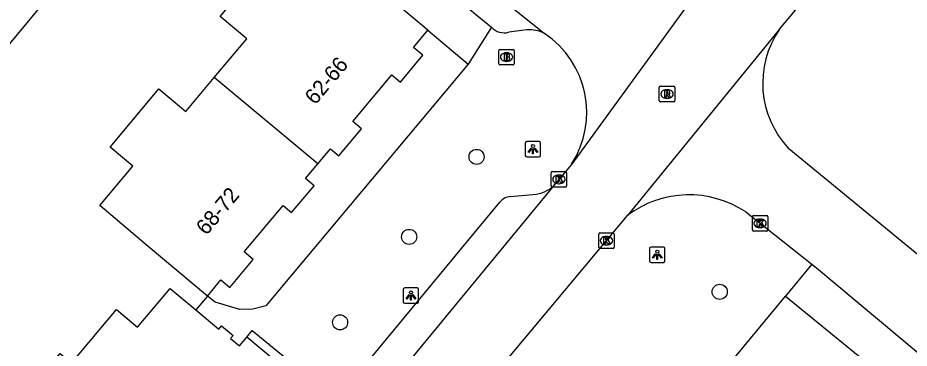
# Model space of a CAD drawing. Extents: x 162074 to 163034, y 381824 to 382557.
# Drawn here: x 162389.4 to 162447.1, y 381973.6 to 381995 of the extents above; entities that cross this region are included whole.
import ezdxf

# ---------------------------------------------------------------- set-up
doc = ezdxf.new("R2010")
doc.units = 0
for name, color, linetype in [('IMGEO_Boom', 7, 'Continuous'), ('IMGEO_Brandkraan', 7, 'Continuous'), ('IMGEO_Kolk', 7, 'Continuous'), ('IMGEO_Lichtpunt', 7, 'Continuous'), ('IMGEO_Pand', 7, 'Continuous'), ('IMGEO_Pand_nummerreeks', 7, 'Continuous'), ('IMGEO_Rijbaan_lokaal_open', 7, 'Continuous'), ('IMGEO_Rioolput', 7, 'Continuous'), ('IMGEO_Voetpad_open', 7, 'Continuous')]:
    doc.layers.add(name, color=color, linetype=linetype)

msp = doc.modelspace()

# ---------------------------------------------------------------- linework, layer by layer
at = {"layer": 'IMGEO_Boom'}
for centre in [(162419.101, 381985.964), (162414.732, 381980.787), (162434.848, 381977.231), (162410.262, 381975.257)]:
    msp.add_circle(centre, 0.489, dxfattribs=at)
at = {"layer": 'IMGEO_Brandkraan'}
for p, q in [((162420.542, 381991.998), (162420.542, 381992.85)), ((162420.617, 381992.924), (162421.469, 381992.924)), ((162421.03, 381992.704), (162421.055, 381992.704)), ((162421.543, 381992.85), (162421.543, 381991.998)), ((162421.053, 381992.144), (162421.028, 381992.144)), ((162421.469, 381991.924), (162420.617, 381991.924))]:
    msp.add_line(p, q, dxfattribs=at)
for points in [[(162420.542, 381991.998), (162420.542, 381992.85)], [(162420.617, 381992.924), (162421.469, 381992.924)], [(162421.543, 381992.85), (162421.543, 381991.998)], [(162420.89, 381992.624), (162420.89, 381992.224), (162421.103, 381992.224)], [(162421.121, 381992.624), (162420.89, 381992.624)], [(162421.069, 381992.543), (162421.015, 381992.543), (162421.015, 381992.467)], [(162421.015, 381992.467), (162421.068, 381992.467)], [(162421.077, 381992.391), (162421.015, 381992.391), (162421.015, 381992.31)], [(162421.015, 381992.31), (162421.077, 381992.31)], [(162421.469, 381991.924), (162420.617, 381991.924)]]:
    msp.add_lwpolyline(points, dxfattribs=at)
for centre, radius, start, end in [((162420.619, 381992.848), 0.0765, 91.55205, 178.44795), ((162420.619, 381992.848), 0.0765, 91.55205, 178.44795), ((162421.467, 381992.848), 0.0765, 1.55205, 88.44795), ((162421.467, 381992.848), 0.0765, 1.55205, 88.44795), ((162421.07, 381992.505), 0.0379, 267.82845, 90.93552), ((162421.078, 381992.35), 0.0404, 269.87594, 90.50774), ((162421.109, 381992.475), 0.251, 268.66757, 293.53466), ((162421.125, 381992.479), 0.145, 59.4692, 91.53667), ((162421.15, 381992.526), 0.0922, 285.51372, 58.15012), ((162421.155, 381992.334), 0.105, 301.31148, 78.98903), ((162420.619, 381992), 0.0765, 181.55205, 268.44795), ((162420.619, 381992), 0.0765, 181.55205, 268.44795), ((162421.467, 381992), 0.0765, 271.55205, 358.44795), ((162421.467, 381992), 0.0765, 271.55205, 358.44795)]:
    msp.add_arc(centre, radius, start, end, dxfattribs=at)
for centre, major_axis, ratio, start_param, end_param in [((162421.029, 381992.424), (-0.387, 0.002), 0.722429, 4.712389, 7.853982), ((162421.054, 381992.424), (-0.39, 0.002), 0.717154, 1.570796, 4.712389)]:
    msp.add_ellipse(centre, major_axis=major_axis, ratio=ratio, start_param=start_param, end_param=end_param, dxfattribs=at)
at = {"layer": 'IMGEO_Kolk'}
for p, q in [((162423.934, 381984.086), (162423.934, 381984.938)), ((162424.009, 381985.012), (162424.861, 381985.012)), ((162424.422, 381984.792), (162424.447, 381984.792)), ((162424.935, 381984.938), (162424.935, 381984.086)), ((162424.861, 381984.012), (162424.009, 381984.012)), ((162424.445, 381984.232), (162424.42, 381984.232)), ((162436.963, 381981.239), (162436.963, 381982.091)), ((162437.038, 381982.165), (162437.89, 381982.165)), ((162437.451, 381981.945), (162437.476, 381981.945)), ((162437.964, 381982.091), (162437.964, 381981.239)), ((162437.89, 381981.165), (162437.038, 381981.165)), ((162437.474, 381981.385), (162437.449, 381981.385)), ((162427.014, 381980.117), (162427.014, 381980.969)), ((162427.089, 381981.043), (162427.941, 381981.043)), ((162427.502, 381980.823), (162427.527, 381980.823)), ((162428.015, 381980.969), (162428.015, 381980.117)), ((162427.941, 381980.043), (162427.089, 381980.043)), ((162427.525, 381980.263), (162427.5, 381980.263))]:
    msp.add_line(p, q, dxfattribs=at)
for points in [[(162423.934, 381984.086), (162423.934, 381984.938)], [(162424.009, 381985.012), (162424.861, 381985.012)], [(162424.255, 381984.712), (162424.378, 381984.712), (162424.378, 381984.561), (162424.508, 381984.712), (162424.672, 381984.712), (162424.526, 381984.561), (162424.679, 381984.312), (162424.527, 381984.312), (162424.442, 381984.476), (162424.378, 381984.409), (162424.378, 381984.312), (162424.255, 381984.312), (162424.255, 381984.712)], [(162424.935, 381984.938), (162424.935, 381984.086)], [(162424.861, 381984.012), (162424.009, 381984.012)], [(162436.963, 381981.239), (162436.963, 381982.091)], [(162437.038, 381982.165), (162437.89, 381982.165)], [(162437.284, 381981.865), (162437.407, 381981.865), (162437.407, 381981.714), (162437.537, 381981.865), (162437.701, 381981.865), (162437.555, 381981.714), (162437.708, 381981.465), (162437.556, 381981.465), (162437.471, 381981.629), (162437.407, 381981.562), (162437.407, 381981.465), (162437.284, 381981.465), (162437.284, 381981.865)], [(162437.964, 381982.091), (162437.964, 381981.239)], [(162437.89, 381981.165), (162437.038, 381981.165)], [(162427.014, 381980.117), (162427.014, 381980.969)], [(162427.089, 381981.043), (162427.941, 381981.043)], [(162427.335, 381980.743), (162427.458, 381980.743), (162427.458, 381980.592), (162427.588, 381980.743), (162427.752, 381980.743), (162427.606, 381980.592), (162427.759, 381980.343), (162427.607, 381980.343), (162427.522, 381980.507), (162427.458, 381980.44), (162427.458, 381980.343), (162427.335, 381980.343), (162427.335, 381980.743)], [(162428.015, 381980.969), (162428.015, 381980.117)], [(162427.941, 381980.043), (162427.089, 381980.043)]]:
    msp.add_lwpolyline(points, dxfattribs=at)
for centre, start, end in [((162424.011, 381984.936), 91.55205, 178.44795), ((162424.011, 381984.936), 91.55205, 178.44795), ((162424.859, 381984.936), 1.55205, 88.44795), ((162424.859, 381984.936), 1.55205, 88.44795), ((162424.011, 381984.088), 181.55205, 268.44795), ((162424.011, 381984.088), 181.55205, 268.44795), ((162424.859, 381984.088), 271.55205, 358.44795), ((162424.859, 381984.088), 271.55205, 358.44795), ((162437.04, 381982.089), 91.55205, 178.44795), ((162437.04, 381982.089), 91.55205, 178.44795), ((162437.888, 381982.089), 1.55205, 88.44795), ((162437.888, 381982.089), 1.55205, 88.44795), ((162437.04, 381981.241), 181.55205, 268.44795), ((162437.04, 381981.241), 181.55205, 268.44795), ((162437.888, 381981.241), 271.55205, 358.44795), ((162437.888, 381981.241), 271.55205, 358.44795), ((162427.091, 381980.967), 91.55205, 178.44795), ((162427.091, 381980.967), 91.55205, 178.44795), ((162427.939, 381980.967), 1.55205, 88.44795), ((162427.939, 381980.967), 1.55205, 88.44795), ((162427.091, 381980.119), 181.55205, 268.44795), ((162427.091, 381980.119), 181.55205, 268.44795), ((162427.939, 381980.119), 271.55205, 358.44795), ((162427.939, 381980.119), 271.55205, 358.44795)]:
    msp.add_arc(centre, 0.0765, start, end, dxfattribs=at)
for centre, major_axis, ratio, start_param, end_param in [((162424.421, 381984.512), (-0.387, 0.002), 0.722429, 4.712389, 7.853982), ((162424.446, 381984.512), (-0.39, 0.002), 0.717154, 1.570796, 4.712389), ((162437.45, 381981.665), (-0.387, 0.002), 0.722429, 4.712389, 7.853982), ((162437.475, 381981.665), (-0.39, 0.002), 0.717154, 1.570796, 4.712389), ((162427.501, 381980.543), (-0.387, 0.002), 0.722429, 4.712389, 7.853982), ((162427.526, 381980.543), (-0.39, 0.002), 0.717154, 1.570796, 4.712389)]:
    msp.add_ellipse(centre, major_axis=major_axis, ratio=ratio, start_param=start_param, end_param=end_param, dxfattribs=at)
at = {"layer": 'IMGEO_Lichtpunt'}
for p, q in [((162422.253, 381986.873), (162422.253, 381986.066)), ((162422.253, 381986.873), (162422.253, 381986.066)), ((162423.155, 381986.968), (162422.347, 381986.968)), ((162423.155, 381986.968), (162422.347, 381986.968)), ((162423.249, 381986.066), (162423.249, 381986.873)), ((162423.249, 381986.066), (162423.249, 381986.873)), ((162422.347, 381985.972), (162423.155, 381985.972)), ((162422.347, 381985.972), (162423.155, 381985.972)), ((162430.304, 381980.038), (162430.304, 381979.231)), ((162430.304, 381980.038), (162430.304, 381979.231)), ((162431.206, 381980.133), (162430.398, 381980.133)), ((162431.206, 381980.133), (162430.398, 381980.133)), ((162431.3, 381979.231), (162431.3, 381980.038)), ((162431.3, 381979.231), (162431.3, 381980.038)), ((162430.398, 381979.137), (162431.206, 381979.137)), ((162430.398, 381979.137), (162431.206, 381979.137)), ((162414.35, 381977.39), (162414.35, 381976.583)), ((162414.35, 381977.39), (162414.35, 381976.583)), ((162415.252, 381977.485), (162414.444, 381977.485)), ((162415.252, 381977.485), (162414.444, 381977.485)), ((162415.346, 381976.583), (162415.346, 381977.39)), ((162415.346, 381976.583), (162415.346, 381977.39)), ((162414.444, 381976.489), (162415.252, 381976.489)), ((162414.444, 381976.489), (162415.252, 381976.489))]:
    msp.add_line(p, q, dxfattribs=at)
for points in [[(162422.627, 381986.537), (162422.666, 381986.509), (162422.478, 381986.247), (162422.44, 381986.274), (162422.627, 381986.537)], [(162422.729, 381986.489), (162422.776, 381986.489), (162422.776, 381986.167), (162422.729, 381986.167), (162422.729, 381986.489)], [(162422.839, 381986.509), (162422.877, 381986.536), (162423.064, 381986.274), (162423.025, 381986.246), (162422.839, 381986.509)], [(162430.678, 381979.702), (162430.717, 381979.674), (162430.529, 381979.412), (162430.491, 381979.439), (162430.678, 381979.702)], [(162430.78, 381979.654), (162430.827, 381979.654), (162430.827, 381979.332), (162430.78, 381979.332), (162430.78, 381979.654)], [(162430.89, 381979.674), (162430.928, 381979.701), (162431.115, 381979.439), (162431.076, 381979.411), (162430.89, 381979.674)], [(162414.724, 381977.054), (162414.763, 381977.026), (162414.575, 381976.764), (162414.537, 381976.791), (162414.724, 381977.054)], [(162414.936, 381977.026), (162414.974, 381977.053), (162415.161, 381976.791), (162415.122, 381976.763), (162414.936, 381977.026)], [(162414.826, 381977.006), (162414.873, 381977.006), (162414.873, 381976.684), (162414.826, 381976.684), (162414.826, 381977.006)]]:
    msp.add_lwpolyline(points, dxfattribs=at)
for centre in [(162422.752, 381986.671), (162430.803, 381979.836), (162414.849, 381977.188)]:
    msp.add_circle(centre, 0.0994, dxfattribs=at)
for centre, start, end in [((162422.347, 381986.873), 90, 180), ((162422.347, 381986.873), 90, 180), ((162423.155, 381986.873), 0, 90), ((162423.155, 381986.873), 0, 90), ((162422.347, 381986.066), 180, 270), ((162422.347, 381986.066), 180, 270), ((162423.155, 381986.066), 270, 0), ((162423.155, 381986.066), 270, 360), ((162430.398, 381980.038), 90, 180), ((162430.398, 381980.038), 90, 180), ((162431.206, 381980.038), 0, 90), ((162431.206, 381980.038), 0, 90), ((162430.398, 381979.231), 180, 270), ((162430.398, 381979.231), 180, 270), ((162431.206, 381979.231), 270, 0), ((162431.206, 381979.231), 270, 360), ((162414.444, 381977.39), 90, 180), ((162414.444, 381977.39), 90, 180), ((162415.252, 381977.39), 0, 90), ((162415.252, 381977.39), 0, 90), ((162414.444, 381976.583), 180, 270), ((162414.444, 381976.583), 180, 270), ((162415.252, 381976.583), 270, 0), ((162415.252, 381976.583), 270, 360)]:
    msp.add_arc(centre, 0.0946, start, end, dxfattribs=at)
at = {"layer": 'IMGEO_Pand'}
for points in [[(162402.11, 381991.101), (162404.211, 381993.604), (162402.498, 381995.043), (162405.552, 381998.682), (162407.267, 381997.241), (162409.583, 382000), (162410.285, 382000.837)], [(162415.951, 381994.16), (162412.036, 381997.447), (162412.981, 381998.573), (162411.282, 382000), (162410.285, 382000.837)], [(162408.824, 381985.525), (162409.632, 381986.488), (162410.181, 381986.028), (162411.654, 381987.782), (162411.083, 381988.261), (162413.607, 381991.267), (162414.166, 381990.798), (162415.629, 381992.541), (162415.021, 381993.052), (162415.951, 381994.16)], [(162401.67, 381976.96), (162397.84, 381980.175), (162394.694, 381982.817), (162396.831, 381985.362), (162395.363, 381986.594), (162398.527, 381990.362), (162400.264, 381988.903), (162402.11, 381991.101)], [(162408.824, 381985.525), (162402.11, 381991.101)], [(162401.67, 381976.96), (162402.543, 381978), (162403.121, 381977.515), (162404.64, 381979.324), (162404.044, 381979.825), (162406.565, 381982.827), (162407.121, 381982.36), (162408.577, 381984.094), (162408.017, 381984.565), (162408.824, 381985.525)], [(162389.908, 381970.589), (162392.136, 381973.242), (162392.873, 381972.624), (162395.775, 381976.08), (162397.135, 381974.938), (162399.252, 381977.458), (162400.91, 381976.065)], [(162400.91, 381976.065), (162402.401, 381974.813), (162402.578, 381975.024), (162403.326, 381974.396), (162403.172, 381974.213), (162403.749, 381973.728), (162404.221, 381974.291)], [(162402.591, 381964.717), (162401.336, 381965.771), (162406.276, 381971.654), (162405.575, 381972.242), (162406.024, 381972.777), (162404.221, 381974.291)]]:
    msp.add_lwpolyline(points, dxfattribs=at)
at = {"layer": 'IMGEO_Rijbaan_lokaal_open'}
for points in [[(162438.726, 381994.231), (162443.549, 382000), (162449.176, 382006.731), (162457.02, 382016.133)], [(162403.637, 382010.203), (162415.991, 382000), (162423.494, 381993.957)], [(162433.772, 381997.208), (162425.256, 381985.484)], [(162438.726, 381994.231), (162428.884, 381982.183)], [(162450.399, 381977.405), (162439.335, 381986.485)], [(162425.256, 381985.484), (162424.432, 381984.511), (162424.221, 381984.234)], [(162424.221, 381984.234), (162413.587, 381971.374), (162407.148, 381963.645)], [(162436.537, 381982.4), (162440.82, 381979.014)], [(162418.067, 381969.22), (162419.449, 381970.895), (162428.884, 381982.183)], [(162440.82, 381979.014), (162441.112, 381978.783), (162450.335, 381971.078), (162458.638, 381964.23)]]:
    msp.add_lwpolyline(points, dxfattribs=at)
for centre, radius, start, end in [((162420.067, 381988.825), 6.172, 327.22934, 56.26565), ((162443.773, 381990.731), 6.142, 145.25806, 223.73278), ((162432.864, 381976.887), 6.625, 56.32457, 126.92379)]:
    msp.add_arc(centre, radius, start, end, dxfattribs=at)
at = {"layer": 'IMGEO_Rioolput'}
for p, q in [((162430.934, 381989.609), (162430.934, 381990.461)), ((162431.009, 381990.535), (162431.861, 381990.535)), ((162431.935, 381990.461), (162431.935, 381989.609)), ((162431.445, 381989.755), (162431.42, 381989.755)), ((162431.422, 381990.315), (162431.447, 381990.315)), ((162431.861, 381989.535), (162431.009, 381989.535))]:
    msp.add_line(p, q, dxfattribs=at)
for points in [[(162430.934, 381989.609), (162430.934, 381990.461)], [(162431.009, 381990.535), (162431.861, 381990.535)], [(162431.935, 381990.461), (162431.935, 381989.609)], [(162431.523, 381990.233), (162431.271, 381990.235), (162431.271, 381989.835)], [(162431.271, 381989.835), (162431.395, 381989.835), (162431.395, 381989.997), (162431.406, 381989.997)], [(162431.449, 381990.154), (162431.395, 381990.154), (162431.395, 381990.073)], [(162431.395, 381990.073), (162431.447, 381990.073)], [(162431.453, 381989.968), (162431.524, 381989.835), (162431.664, 381989.835), (162431.599, 381989.961)], [(162431.861, 381989.535), (162431.009, 381989.535)]]:
    msp.add_lwpolyline(points, dxfattribs=at)
for centre, radius, start, end in [((162431.011, 381990.459), 0.0765, 91.55205, 178.44795), ((162431.011, 381990.459), 0.0765, 91.55205, 178.44795), ((162431.859, 381990.459), 0.0765, 1.55205, 88.44795), ((162431.859, 381990.459), 0.0765, 1.55205, 88.44795), ((162431.405, 381989.944), 0.0533, 26.02933, 88.69889), ((162431.431, 381990.262), 0.19, 274.7715, 282.96867), ((162431.455, 381990.058), 0.0964, 77.00612, 93.18647), ((162431.469, 381990.115), 0.0378, 276.66336, 79.67722), ((162431.522, 381990.123), 0.109, 350.36119, 89.41601), ((162431.52, 381990.123), 0.112, 277.58423, 350.98172), ((162431.504, 381989.908), 0.108, 29.51342, 73.79051), ((162431.011, 381989.611), 0.0765, 181.55205, 268.44795), ((162431.011, 381989.611), 0.0765, 181.55205, 268.44795), ((162431.859, 381989.611), 0.0765, 271.55205, 358.44795), ((162431.859, 381989.611), 0.0765, 271.55205, 358.44795)]:
    msp.add_arc(centre, radius, start, end, dxfattribs=at)
for centre, major_axis, ratio, start_param, end_param in [((162431.421, 381990.035), (-0.387, 0.002), 0.722429, 4.712389, 7.853982), ((162431.446, 381990.035), (-0.39, 0.002), 0.717154, 1.570796, 4.712389)]:
    msp.add_ellipse(centre, major_axis=major_axis, ratio=ratio, start_param=start_param, end_param=end_param, dxfattribs=at)
at = {"layer": 'IMGEO_Voetpad_open'}
for points in [[(162400.283, 382007.107), (162379.962, 381982.583)], [(162404.88, 382006.984), (162413.186, 382000), (162420.062, 381994.354)], [(162415.951, 381994.16), (162418.557, 381991.965)], [(162420.062, 381994.354), (162418.557, 381991.965)], [(162422.36, 381994.188), (162421.192, 381994.036)], [(162418.557, 381991.965), (162405.447, 381976.319), (162404.616, 381976.11), (162403.759, 381976.096), (162402.16, 381976.562), (162401.67, 381976.96)], [(162421.307, 381983.402), (162422.974, 381983.557)], [(162407.479, 381967.183), (162420.598, 381983.037)], [(162440.82, 381979.014), (162439.099, 381976.949)], [(162401.67, 381976.96), (162400.91, 381976.065)], [(162433.232, 381969.849), (162439.099, 381976.949)], [(162439.099, 381976.949), (162457.681, 381961.808)], [(162404.221, 381974.291), (162404.577, 381974.727), (162408.257, 381971.708), (162402.591, 381964.717)]]:
    msp.add_lwpolyline(points, dxfattribs=at)
for centre, radius, start, end in [((162420.889, 381995.127), 1.132, 223.05841, 285.5067), ((162422.523, 381992.089), 2.105, 62.5307, 94.44164), ((162422.688, 381985.571), 2.034, 278.08468, 318.91065), ((162421.43, 381982.292), 1.117, 96.33118, 138.14851)]:
    msp.add_arc(centre, radius, start, end, dxfattribs=at)

# ---------------------------------------------------------------- texts
at = {"layer": 'IMGEO_Pand_nummerreeks'}
for s, rotation, p in [('62-66', 49.98137, (162408.649, 381989.282)), ('68-72', 49.97735, (162401.605, 381980.839))]:
    msp.add_text(s, height=1, rotation=rotation, dxfattribs=at).set_placement(p)

doc.saveas('drawing.dxf')
